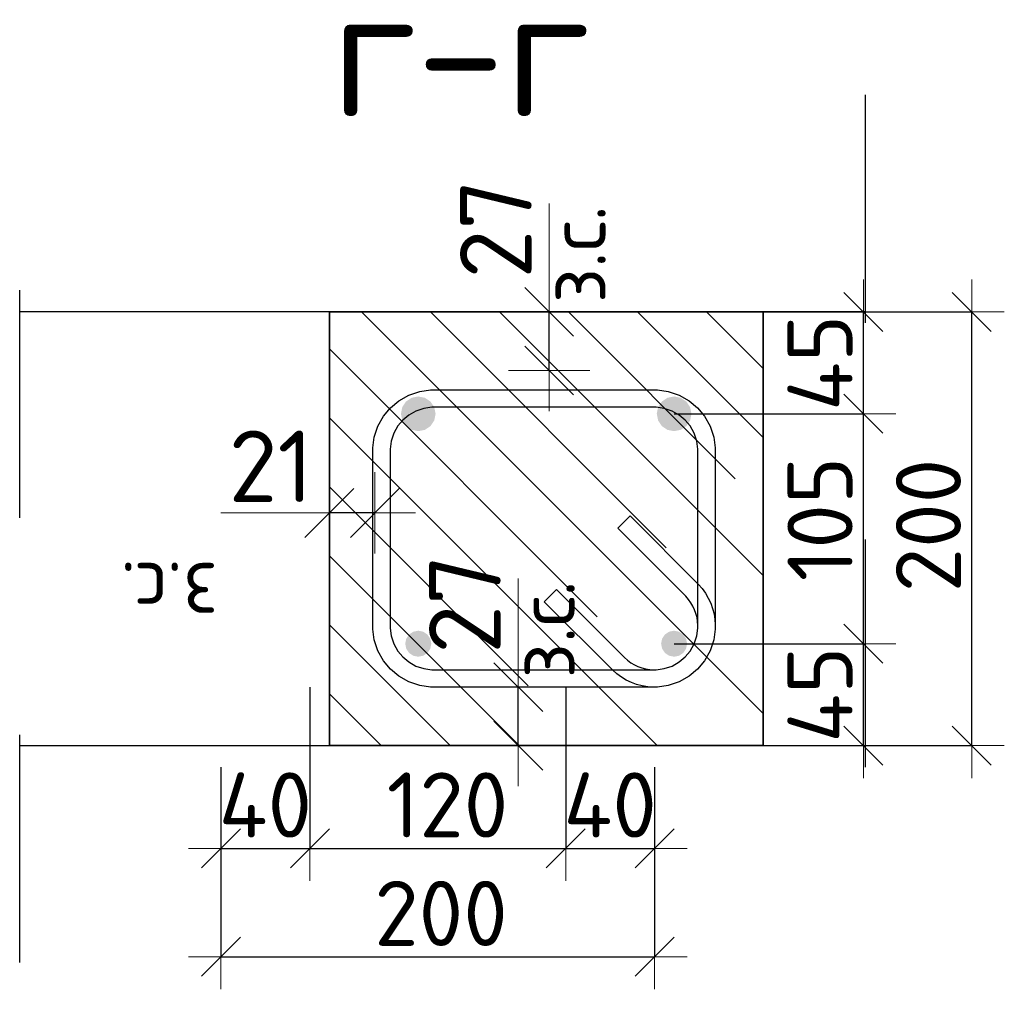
# Model space of a CAD drawing. Header units: metres. Extents: x -38 to 97, y -15 to 21.
# Tile 264 of 276: x 90.404 to 90.858, y -7.506 to -7.059. Entities that reach past the tile are written whole.
import ezdxf

# ---------------------------------------------------------------- set-up
doc = ezdxf.new("R2010")
doc.units = ezdxf.units.M
doc.header["$PDMODE"] = 65
doc.linetypes.add('______4', pattern=[0.135, 0.105, -0.03])
for name, color, linetype, lineweight in [('XR$4$Арм.стержн. Хомут', 240, 'Continuous', 35), ('XR$4$Арм.стержн.горизонт. 1', 180, 'Continuous', 35), ('XR$4$Арм.стержн.горизонт. 2', 202, 'Continuous', 35), ('XR$4$Перекрытие (1)', 7, 'Continuous', 35), ('XR$4$Размерная линия (1)', 7, 'Continuous', 13), ('XR$4$Размерная линия_ общее', 7, 'Continuous', 13)]:
    doc.layers.add(name, color=color, linetype=linetype, lineweight=lineweight)
doc.styles.add('ISOCPEUR', font='txt')
doc.dimstyles.new('DIMSTYLE_11', dxfattribs={"dimtxt": 0.033, "dimasz": 0.0375, "dimexe": 0, "dimexo": 0, "dimgap": 0.0165, "dimtad": 2, "dimdec": 0, "dimlfac": 1000, "dimrnd": 1, "dimzin": 12, "dimdsep": 46, "dimtxsty": 'ISOCPEUR', "dimblk1": 'ALL_ML_STRICH', "dimblk2": 'ALL_ML_STRICH', "dimsah": 1, "dimcen": 0, "dimclrd": 7, "dimclre": 256, "dimclrt": 7, "dimadec": 0, "dimazin": 0, "dimtfac": 1, "dimtdec": 0, "dimtix": 1, "dimtmove": 2, "dimatfit": 3, "dimfxl": 0, "dimtvp": 1.2, "dimtzin": 0, "dimlwd": 0, "dimlwe": -3, "dimarcsym": 0})
doc.dimstyles.new('DIMSTYLE_23', dxfattribs={"dimtxt": 0.03, "dimasz": 0.03, "dimexe": 0, "dimexo": 0, "dimgap": 0.015, "dimtad": 2, "dimdec": 0, "dimlfac": 1000, "dimrnd": 5, "dimzin": 12, "dimdsep": 46, "dimtxsty": 'ISOCPEUR', "dimblk1": 'ALL_ML_STRICH', "dimblk2": 'ALL_ML_STRICH', "dimsah": 1, "dimcen": 0, "dimclrd": 7, "dimclre": 256, "dimclrt": 7, "dimadec": 0, "dimazin": 0, "dimtfac": 1, "dimtdec": 0, "dimtix": 1, "dimtmove": 2, "dimatfit": 3, "dimfxl": 0, "dimtvp": 1.2, "dimtzin": 0, "dimlwd": 0, "dimlwe": -3, "dimarcsym": 0})
doc.dimstyles.new('DIMSTYLE_24', dxfattribs={"dimtxt": 0.03, "dimasz": 0.03, "dimexe": 0, "dimexo": 0, "dimgap": 0.015, "dimtad": 2, "dimdec": 0, "dimlfac": 1000, "dimrnd": 5, "dimzin": 12, "dimdsep": 46, "dimtxsty": 'ISOCPEUR', "dimblk1": 'ALL_ML_STRICH', "dimblk2": 'ALL_ML_STRICH', "dimsah": 1, "dimcen": 0, "dimclrd": 7, "dimclre": 256, "dimclrt": 7, "dimadec": 0, "dimazin": 0, "dimtfac": 1, "dimtdec": 0, "dimtix": 1, "dimtmove": 2, "dimatfit": 3, "dimfxl": 0, "dimtzin": 0, "dimlwd": 0, "dimlwe": -3, "dimarcsym": 0})

# ---------------------------------------------------------------- blocks, each defined once
blk = doc.blocks.new('ALL_ML_STRICH')
at = {"color": 0, "linetype": 'ByBlock', "lineweight": -2}
for p, q in [((0, -0.5), (0, 0.5)), ((-0.3, -0.3), (0.3, 0.3)), ((-1, 0), (0.5, 0))]:
    blk.add_line(p, q, dxfattribs=at)
blk = doc.blocks.new('*D392')
at = {"layer": 'DEFPOINTS', "color": 7, "linetype": 'Continuous', "lineweight": 13, "transparency": 33554687}
for p in [(90.538, -7.34688), (90.497, -7.39388), (90.497, -7.44123)]:
    blk.add_point(p, dxfattribs=at)
at = {"layer": 'XR$4$Размерная линия (1)', "color": 9, "linetype": 'Continuous', "lineweight": -2, "true_color": 0xc7c7c7, "transparency": 33554687}
for p, q in [((90.538, -7.36688), (90.538, -7.44123)), ((90.497, -7.41388), (90.497, -7.44123))]:
    blk.add_line(p, q, dxfattribs=at)
at = {"layer": 'XR$4$Размерная линия (1)', "color": 7, "linetype": 'Continuous', "lineweight": -2, "transparency": 33554687}
blk.add_line((90.497, -7.44123), (90.538, -7.44123), dxfattribs=at)
at = {"layer": 'XR$4$Размерная линия (1)', "color": 7, "linetype": 'Continuous', "lineweight": 13, "transparency": 33554687, "xscale": 0.03, "yscale": 0.03, "zscale": 0.03, "rotation": 180}
blk.add_blockref('ALL_ML_STRICH', (90.497, -7.44123), dxfattribs=at)
at = {"layer": 'XR$4$Размерная линия (1)', "color": 7, "linetype": 'Continuous', "lineweight": 13, "transparency": 33554687, "xscale": 0.03, "yscale": 0.03, "zscale": 0.03}
blk.add_blockref('ALL_ML_STRICH', (90.538, -7.44123), dxfattribs=at)
at = {"layer": 'XR$4$Размерная линия (1)', "color": 7, "linetype": 'Continuous', "lineweight": 13, "transparency": 33554687, "insert": (90.5175, -7.42123), "char_height": 0.03, "width": 0.06, "attachment_point": 5, "style": 'ISOCPEUR'}
blk.add_mtext('\\A1;{40}', dxfattribs=at)
blk = doc.blocks.new('*D393')
at = {"layer": 'DEFPOINTS', "color": 7, "linetype": 'Continuous', "lineweight": 13, "transparency": 33554687}
for p in [(90.538, -7.34688), (90.656, -7.34688), (90.538, -7.44123)]:
    blk.add_point(p, dxfattribs=at)
at = {"layer": 'XR$4$Размерная линия (1)', "color": 9, "linetype": 'Continuous', "lineweight": -2, "true_color": 0xc7c7c7, "transparency": 33554687}
for p, q in [((90.538, -7.36688), (90.538, -7.44123)), ((90.656, -7.36688), (90.656, -7.44123))]:
    blk.add_line(p, q, dxfattribs=at)
at = {"layer": 'XR$4$Размерная линия (1)', "color": 7, "linetype": 'Continuous', "lineweight": -2, "transparency": 33554687}
blk.add_line((90.538, -7.44123), (90.656, -7.44123), dxfattribs=at)
at = {"layer": 'XR$4$Размерная линия (1)', "color": 7, "linetype": 'Continuous', "lineweight": 13, "transparency": 33554687, "xscale": 0.03, "yscale": 0.03, "zscale": 0.03, "rotation": 180}
blk.add_blockref('ALL_ML_STRICH', (90.538, -7.44123), dxfattribs=at)
at = {"layer": 'XR$4$Размерная линия (1)', "color": 7, "linetype": 'Continuous', "lineweight": 13, "transparency": 33554687, "xscale": 0.03, "yscale": 0.03, "zscale": 0.03}
blk.add_blockref('ALL_ML_STRICH', (90.656, -7.44123), dxfattribs=at)
at = {"layer": 'XR$4$Размерная линия (1)', "color": 7, "linetype": 'Continuous', "lineweight": 13, "transparency": 33554687, "insert": (90.6015, -7.42123), "char_height": 0.03, "width": 0.09, "attachment_point": 5, "style": 'ISOCPEUR'}
blk.add_mtext('\\A1;{120}', dxfattribs=at)
blk = doc.blocks.new('*D394')
at = {"layer": 'DEFPOINTS', "color": 7, "linetype": 'Continuous', "lineweight": 13, "transparency": 33554687}
for p in [(90.656, -7.34688), (90.697, -7.39388), (90.656, -7.44123)]:
    blk.add_point(p, dxfattribs=at)
at = {"layer": 'XR$4$Размерная линия (1)', "color": 9, "linetype": 'Continuous', "lineweight": -2, "true_color": 0xc7c7c7, "transparency": 33554687}
for p, q in [((90.656, -7.36688), (90.656, -7.44123)), ((90.697, -7.41388), (90.697, -7.44123))]:
    blk.add_line(p, q, dxfattribs=at)
at = {"layer": 'XR$4$Размерная линия (1)', "color": 7, "linetype": 'Continuous', "lineweight": -2, "transparency": 33554687}
blk.add_line((90.656, -7.44123), (90.697, -7.44123), dxfattribs=at)
at = {"layer": 'XR$4$Размерная линия (1)', "color": 7, "linetype": 'Continuous', "lineweight": 13, "transparency": 33554687, "xscale": 0.03, "yscale": 0.03, "zscale": 0.03, "rotation": 180}
blk.add_blockref('ALL_ML_STRICH', (90.656, -7.44123), dxfattribs=at)
at = {"layer": 'XR$4$Размерная линия (1)', "color": 7, "linetype": 'Continuous', "lineweight": 13, "transparency": 33554687, "xscale": 0.03, "yscale": 0.03, "zscale": 0.03}
blk.add_blockref('ALL_ML_STRICH', (90.697, -7.44123), dxfattribs=at)
at = {"layer": 'XR$4$Размерная линия (1)', "color": 7, "linetype": 'Continuous', "lineweight": 13, "transparency": 33554687, "insert": (90.6765, -7.42123), "char_height": 0.03, "width": 0.06, "attachment_point": 5, "style": 'ISOCPEUR'}
blk.add_mtext('\\A1;{40}', dxfattribs=at)
blk = doc.blocks.new('*D395')
at = {"layer": 'DEFPOINTS', "color": 7, "linetype": 'Continuous', "lineweight": 13, "transparency": 33554687}
for p in [(90.497, -7.39388), (90.697, -7.39388), (90.497, -7.49123)]:
    blk.add_point(p, dxfattribs=at)
at = {"layer": 'XR$4$Размерная линия (1)', "color": 9, "linetype": 'Continuous', "lineweight": -2, "true_color": 0xc7c7c7, "transparency": 33554687}
for p, q in [((90.497, -7.40388), (90.497, -7.49123)), ((90.697, -7.40388), (90.697, -7.49123))]:
    blk.add_line(p, q, dxfattribs=at)
at = {"layer": 'XR$4$Размерная линия (1)', "color": 7, "linetype": 'Continuous', "lineweight": -2, "transparency": 33554687}
blk.add_line((90.497, -7.49123), (90.697, -7.49123), dxfattribs=at)
at = {"layer": 'XR$4$Размерная линия (1)', "color": 7, "linetype": 'Continuous', "lineweight": 13, "transparency": 33554687, "xscale": 0.03, "yscale": 0.03, "zscale": 0.03, "rotation": 180}
blk.add_blockref('ALL_ML_STRICH', (90.497, -7.49123), dxfattribs=at)
at = {"layer": 'XR$4$Размерная линия (1)', "color": 7, "linetype": 'Continuous', "lineweight": 13, "transparency": 33554687, "xscale": 0.03, "yscale": 0.03, "zscale": 0.03}
blk.add_blockref('ALL_ML_STRICH', (90.697, -7.49123), dxfattribs=at)
at = {"layer": 'XR$4$Размерная линия (1)', "color": 7, "linetype": 'Continuous', "lineweight": 13, "transparency": 33554687, "insert": (90.5985, -7.47123), "char_height": 0.03, "width": 0.09, "attachment_point": 5, "style": 'ISOCPEUR'}
blk.add_mtext('\\A1;{200}', dxfattribs=at)
blk = doc.blocks.new('*D396')
at = {"layer": 'DEFPOINTS', "color": 7, "linetype": 'Continuous', "lineweight": 13, "transparency": 33554687}
for p in [(90.568, -7.2866), (90.568, -7.30408), (90.547, -7.32659)]:
    blk.add_point(p, dxfattribs=at)
at = {"layer": 'XR$4$Размерная линия_ общее', "color": 253, "linetype": 'Continuous', "lineweight": -2, "true_color": 0xa0a0a0, "transparency": 33554687}
for p, q in [((90.547, -7.30659), (90.547, -7.2866)), ((90.568, -7.2866), (90.568, -7.2866))]:
    blk.add_line(p, q, dxfattribs=at)
at = {"layer": 'XR$4$Размерная линия_ общее', "color": 7, "linetype": 'Continuous', "lineweight": -2, "transparency": 33554687}
blk.add_line((90.568, -7.2866), (90.547, -7.2866), dxfattribs=at)
at = {"layer": 'XR$4$Размерная линия_ общее', "color": 7, "linetype": 'Continuous', "lineweight": 13, "transparency": 33554687, "xscale": 0.0375, "yscale": 0.0375, "zscale": 0.0375}
for p, rotation in [((90.547, -7.2866), 180), ((90.568, -7.2866), 360)]:
    blk.add_blockref('ALL_ML_STRICH', p, dxfattribs=dict(at, rotation=rotation))
at = {"layer": 'XR$4$Размерная линия_ общее', "color": 7, "linetype": 'Continuous', "lineweight": 13, "transparency": 33554687, "insert": (90.52005, -7.2651), "char_height": 0.033, "width": 0.066, "attachment_point": 5, "style": 'ISOCPEUR'}
blk.add_mtext('\\A1;{21}', dxfattribs=at)
at = {"layer": 'XR$4$Размерная линия_ общее', "color": 7, "linetype": 'Continuous', "lineweight": 13, "transparency": 33554687, "insert": (90.4957, -7.33649), "char_height": 0.027, "width": 0.00135, "attachment_point": 1, "rotation": 180, "line_spacing_factor": 0.60241, "style": 'ISOCPEUR'}
blk.add_mtext('з.с.', dxfattribs=at)
blk = doc.blocks.new('*D397')
at = {"layer": 'DEFPOINTS', "color": 7, "linetype": 'Continuous', "lineweight": 13, "transparency": 33554687}
for p in [(90.686, -7.34688), (90.727, -7.39388), (90.79329, -7.39388)]:
    blk.add_point(p, dxfattribs=at)
at = {"layer": 'XR$4$Размерная линия (1)', "color": 9, "linetype": 'Continuous', "lineweight": -2, "true_color": 0xc7c7c7, "transparency": 33554687}
for p, q in [((90.706, -7.34688), (90.79329, -7.34688)), ((90.747, -7.39388), (90.79329, -7.39388))]:
    blk.add_line(p, q, dxfattribs=at)
at = {"layer": 'XR$4$Размерная линия (1)', "color": 7, "linetype": 'Continuous', "lineweight": -2, "transparency": 33554687}
blk.add_line((90.79329, -7.39388), (90.79329, -7.34688), dxfattribs=at)
at = {"layer": 'XR$4$Размерная линия (1)', "color": 7, "linetype": 'Continuous', "lineweight": 13, "transparency": 33554687, "xscale": 0.03, "yscale": 0.03, "zscale": 0.03}
for p, rotation in [((90.79329, -7.34688), 90), ((90.79329, -7.39388), 270)]:
    blk.add_blockref('ALL_ML_STRICH', p, dxfattribs=dict(at, rotation=rotation))
at = {"layer": 'XR$4$Размерная линия (1)', "color": 7, "linetype": 'Continuous', "lineweight": 13, "transparency": 33554687, "insert": (90.77329, -7.37038), "char_height": 0.03, "width": 0.06, "attachment_point": 5, "rotation": 90, "style": 'ISOCPEUR'}
blk.add_mtext('\\A1;{45}', dxfattribs=at)
blk = doc.blocks.new('*D398')
at = {"layer": 'DEFPOINTS', "color": 7, "linetype": 'Continuous', "lineweight": 13, "transparency": 33554687}
for p in [(90.686, -7.24088), (90.686, -7.34688), (90.79329, -7.34688)]:
    blk.add_point(p, dxfattribs=at)
at = {"layer": 'XR$4$Размерная линия (1)', "color": 9, "linetype": 'Continuous', "lineweight": -2, "true_color": 0xc7c7c7, "transparency": 33554687}
for p, q in [((90.706, -7.24088), (90.79329, -7.24088)), ((90.706, -7.34688), (90.79329, -7.34688))]:
    blk.add_line(p, q, dxfattribs=at)
at = {"layer": 'XR$4$Размерная линия (1)', "color": 7, "linetype": 'Continuous', "lineweight": -2, "transparency": 33554687}
blk.add_line((90.79329, -7.34688), (90.79329, -7.24088), dxfattribs=at)
at = {"layer": 'XR$4$Размерная линия (1)', "color": 7, "linetype": 'Continuous', "lineweight": 13, "transparency": 33554687, "xscale": 0.03, "yscale": 0.03, "zscale": 0.03}
for p, rotation in [((90.79329, -7.24088), 90), ((90.79329, -7.34688), 270)]:
    blk.add_blockref('ALL_ML_STRICH', p, dxfattribs=dict(at, rotation=rotation))
at = {"layer": 'XR$4$Размерная линия (1)', "color": 7, "linetype": 'Continuous', "lineweight": 13, "transparency": 33554687, "insert": (90.77329, -7.28938), "char_height": 0.03, "width": 0.09, "attachment_point": 5, "rotation": 90, "style": 'ISOCPEUR'}
blk.add_mtext('\\A1;{105}', dxfattribs=at)
blk = doc.blocks.new('*D399')
at = {"layer": 'DEFPOINTS', "color": 7, "linetype": 'Continuous', "lineweight": 13, "transparency": 33554687}
for p in [(90.727, -7.19388), (90.686, -7.24088), (90.79329, -7.24088)]:
    blk.add_point(p, dxfattribs=at)
at = {"layer": 'XR$4$Размерная линия (1)', "color": 9, "linetype": 'Continuous', "lineweight": -2, "true_color": 0xc7c7c7, "transparency": 33554687}
for p, q in [((90.747, -7.19388), (90.79329, -7.19388)), ((90.706, -7.24088), (90.79329, -7.24088))]:
    blk.add_line(p, q, dxfattribs=at)
at = {"layer": 'XR$4$Размерная линия (1)', "color": 7, "linetype": 'Continuous', "lineweight": -2, "transparency": 33554687}
blk.add_line((90.79329, -7.24088), (90.79329, -7.19388), dxfattribs=at)
at = {"layer": 'XR$4$Размерная линия (1)', "color": 7, "linetype": 'Continuous', "lineweight": 13, "transparency": 33554687, "xscale": 0.03, "yscale": 0.03, "zscale": 0.03}
for p, rotation in [((90.79329, -7.19388), 90), ((90.79329, -7.24088), 270)]:
    blk.add_blockref('ALL_ML_STRICH', p, dxfattribs=dict(at, rotation=rotation))
at = {"layer": 'XR$4$Размерная линия (1)', "color": 7, "linetype": 'Continuous', "lineweight": 13, "transparency": 33554687, "insert": (90.77329, -7.21738), "char_height": 0.03, "width": 0.06, "attachment_point": 5, "rotation": 90, "style": 'ISOCPEUR'}
blk.add_mtext('\\A1;{45}', dxfattribs=at)
blk = doc.blocks.new('*D400')
at = {"layer": 'DEFPOINTS', "color": 7, "linetype": 'Continuous', "lineweight": 13, "transparency": 33554687}
for p in [(90.727, -7.19388), (90.72914, -7.39388), (90.84329, -7.39388)]:
    blk.add_point(p, dxfattribs=at)
at = {"layer": 'XR$4$Размерная линия (1)', "color": 9, "linetype": 'Continuous', "lineweight": -2, "true_color": 0xc7c7c7, "transparency": 33554687}
for p, q in [((90.737, -7.19388), (90.84329, -7.19388)), ((90.73914, -7.39388), (90.84329, -7.39388))]:
    blk.add_line(p, q, dxfattribs=at)
at = {"layer": 'XR$4$Размерная линия (1)', "color": 7, "linetype": 'Continuous', "lineweight": -2, "transparency": 33554687}
blk.add_line((90.84329, -7.39388), (90.84329, -7.19388), dxfattribs=at)
at = {"layer": 'XR$4$Размерная линия (1)', "color": 7, "linetype": 'Continuous', "lineweight": 13, "transparency": 33554687, "xscale": 0.03, "yscale": 0.03, "zscale": 0.03}
for p, rotation in [((90.84329, -7.19388), 90), ((90.84329, -7.39388), 270)]:
    blk.add_blockref('ALL_ML_STRICH', p, dxfattribs=dict(at, rotation=rotation))
at = {"layer": 'XR$4$Размерная линия (1)', "color": 7, "linetype": 'Continuous', "lineweight": 13, "transparency": 33554687, "insert": (90.82329, -7.29238), "char_height": 0.03, "width": 0.09, "attachment_point": 5, "rotation": 90, "style": 'ISOCPEUR'}
blk.add_mtext('\\A1;{200}', dxfattribs=at)
blk = doc.blocks.new('*D401')
at = {"layer": 'DEFPOINTS', "color": 7, "linetype": 'Continuous', "lineweight": 13, "transparency": 33554687}
for p in [(90.68839, -7.19388), (90.64841, -7.22088), (90.66121, -7.22088)]:
    blk.add_point(p, dxfattribs=at)
at = {"layer": 'XR$4$Размерная линия_ общее', "color": 253, "linetype": 'Continuous', "lineweight": -2, "true_color": 0xa0a0a0, "transparency": 33554687}
for p, q in [((90.66839, -7.19388), (90.64841, -7.19388)), ((90.64841, -7.22088), (90.64841, -7.22088))]:
    blk.add_line(p, q, dxfattribs=at)
at = {"layer": 'XR$4$Размерная линия_ общее', "color": 7, "linetype": 'Continuous', "lineweight": -2, "transparency": 33554687}
blk.add_line((90.64841, -7.22088), (90.64841, -7.19388), dxfattribs=at)
at = {"layer": 'XR$4$Размерная линия_ общее', "color": 7, "linetype": 'Continuous', "lineweight": 13, "transparency": 33554687, "xscale": 0.0375, "yscale": 0.0375, "zscale": 0.0375}
for p, rotation in [((90.64841, -7.19388), 90), ((90.64841, -7.22088), 270)]:
    blk.add_blockref('ALL_ML_STRICH', p, dxfattribs=dict(at, rotation=rotation))
at = {"layer": 'XR$4$Размерная линия_ общее', "color": 7, "linetype": 'Continuous', "lineweight": 13, "transparency": 33554687, "insert": (90.62376, -7.15571), "char_height": 0.033, "width": 0.066, "attachment_point": 5, "rotation": 90, "style": 'ISOCPEUR'}
blk.add_mtext('\\A1;{27}', dxfattribs=at)
at = {"layer": 'XR$4$Размерная линия_ общее', "color": 7, "linetype": 'Continuous', "lineweight": 13, "transparency": 33554687, "insert": (90.64743, -7.18987), "char_height": 0.027, "width": 0.00135, "attachment_point": 1, "rotation": 90, "line_spacing_factor": 0.60241, "style": 'ISOCPEUR'}
blk.add_mtext('з.с.', dxfattribs=at)
blk = doc.blocks.new('*D402')
at = {"layer": 'DEFPOINTS', "color": 7, "linetype": 'Continuous', "lineweight": 13, "transparency": 33554687}
for p in [(90.67412, -7.36688), (90.63413, -7.39388), (90.64694, -7.39388)]:
    blk.add_point(p, dxfattribs=at)
at = {"layer": 'XR$4$Размерная линия_ общее', "color": 253, "linetype": 'Continuous', "lineweight": -2, "true_color": 0xa0a0a0, "transparency": 33554687}
for p, q in [((90.65412, -7.36688), (90.63413, -7.36688)), ((90.63413, -7.39388), (90.63413, -7.39388))]:
    blk.add_line(p, q, dxfattribs=at)
at = {"layer": 'XR$4$Размерная линия_ общее', "color": 7, "linetype": 'Continuous', "lineweight": -2, "transparency": 33554687}
blk.add_line((90.63413, -7.39388), (90.63413, -7.36688), dxfattribs=at)
at = {"layer": 'XR$4$Размерная линия_ общее', "color": 7, "linetype": 'Continuous', "lineweight": 13, "transparency": 33554687, "xscale": 0.0375, "yscale": 0.0375, "zscale": 0.0375}
for p, rotation in [((90.63413, -7.36688), 90), ((90.63413, -7.39388), 270)]:
    blk.add_blockref('ALL_ML_STRICH', p, dxfattribs=dict(at, rotation=rotation))
at = {"layer": 'XR$4$Размерная линия_ общее', "color": 7, "linetype": 'Continuous', "lineweight": 13, "transparency": 33554687, "insert": (90.60948, -7.32871), "char_height": 0.033, "width": 0.066, "attachment_point": 5, "rotation": 90, "style": 'ISOCPEUR'}
blk.add_mtext('\\A1;{27}', dxfattribs=at)
at = {"layer": 'XR$4$Размерная линия_ общее', "color": 7, "linetype": 'Continuous', "lineweight": 13, "transparency": 33554687, "insert": (90.63315, -7.36287), "char_height": 0.027, "width": 0.00135, "attachment_point": 1, "rotation": 90, "line_spacing_factor": 0.60241, "style": 'ISOCPEUR'}
blk.add_mtext('з.с.', dxfattribs=at)

msp = doc.modelspace()

# ---------------------------------------------------------------- hatches: boundary and pattern name
at = {"linetype": 'Continuous', "lineweight": 13, "transparency": 33554687}
h = msp.add_hatch(dxfattribs=at)
h.set_pattern_fill('__________540', scale=0.015, style=0, pattern_type=2)
h.set_pattern_definition([(135, (0, 0), (-0.031819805, -0.031819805), [0.4, -0.05, 0, -0.05]), (135, (-0.01591, -0.01591), (-0.031819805, -0.031819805), [0.8, -0.1, 0.1, -0.1])])
h.paths.add_polyline_path([(90.747, -7.19388), (90.547, -7.19388), (90.547, -7.39388), (90.747, -7.39388)], flags=0)
at = {"layer": 'XR$4$Арм.стержн.горизонт. 1', "linetype": 'Continuous', "lineweight": 50, "transparency": 33554687}
for points in [[(90.596, -7.24088), (90.59539, -7.23782), (90.59365, -7.23523), (90.59106, -7.23349), (90.588, -7.23288), (90.58493, -7.23349), (90.58234, -7.23523), (90.58061, -7.23782), (90.58, -7.24088), (90.58061, -7.24394), (90.58234, -7.24654), (90.58493, -7.24827), (90.588, -7.24888), (90.59106, -7.24827), (90.59365, -7.24654), (90.59539, -7.24394)], [(90.714, -7.24088), (90.71339, -7.23782), (90.71165, -7.23523), (90.70906, -7.23349), (90.706, -7.23288), (90.70293, -7.23349), (90.70034, -7.23523), (90.69861, -7.23782), (90.698, -7.24088), (90.69861, -7.24394), (90.70034, -7.24654), (90.70293, -7.24827), (90.706, -7.24888), (90.70906, -7.24827), (90.71165, -7.24654), (90.71339, -7.24394)]]:
    msp.add_hatch(color=7, dxfattribs=at).paths.add_polyline_path(points)
at = {"layer": 'XR$4$Арм.стержн.горизонт. 2', "linetype": 'Continuous', "lineweight": 50, "transparency": 33554687}
for points in [[(90.594, -7.34688), (90.59354, -7.34459), (90.59224, -7.34264), (90.59029, -7.34134), (90.588, -7.34088), (90.5857, -7.34134), (90.58375, -7.34264), (90.58245, -7.34459), (90.582, -7.34688), (90.58245, -7.34918), (90.58375, -7.35113), (90.5857, -7.35243), (90.588, -7.35288), (90.59029, -7.35243), (90.59224, -7.35113), (90.59354, -7.34918)], [(90.712, -7.34688), (90.71154, -7.34459), (90.71024, -7.34264), (90.70829, -7.34134), (90.706, -7.34088), (90.7037, -7.34134), (90.70175, -7.34264), (90.70045, -7.34459), (90.7, -7.34688), (90.70045, -7.34918), (90.70175, -7.35113), (90.7037, -7.35243), (90.706, -7.35288), (90.70829, -7.35243), (90.71024, -7.35113), (90.71154, -7.34918)]]:
    msp.add_hatch(color=34, dxfattribs=at).paths.add_polyline_path(points)

# ---------------------------------------------------------------- linework, layer by layer
at = {"color": 7, "linetype": '______4', "lineweight": 25, "transparency": 33554687}
for p, q in [((90.40417, -7.49388), (90.40417, -7.09388)), ((90.79417, -7.09388), (90.79417, -7.49388))]:
    msp.add_line(p, q, dxfattribs=at)
at = {"color": 7, "linetype": 'Continuous', "lineweight": 13, "transparency": 33554687}
for p, q in [((90.64841, -7.19388), (90.64841, -7.14388)), ((90.547, -7.2866), (90.497, -7.2866)), ((90.63413, -7.36688), (90.63413, -7.31688))]:
    msp.add_line(p, q, dxfattribs=at)
at = {"color": 7, "linetype": 'Continuous', "lineweight": 35, "transparency": 33554687}
for p, q in [((90.547, -7.19388), (90.547, -7.39388)), ((90.747, -7.19388), (90.547, -7.19388)), ((90.747, -7.39388), (90.747, -7.19388)), ((90.547, -7.39388), (90.747, -7.39388))]:
    msp.add_line(p, q, dxfattribs=at)
at = {"layer": 'XR$4$Арм.стержн. Хомут', "color": 40, "linetype": 'Continuous', "lineweight": 25, "transparency": 33554687}
msp.add_lwpolyline([(90.65174, -7.32191), (90.68312, -7.3533), (90.68455, -7.35453), (90.68607, -7.35563), (90.68768, -7.35658), (90.68934, -7.35736), (90.69107, -7.35798), (90.69288, -7.35845), (90.69473, -7.35875), (90.69661, -7.35888), (90.69777, -7.35888), (90.70138, -7.35838), (90.70504, -7.35717), (90.7084, -7.35529), (90.71113, -7.35301), (90.71341, -7.35028), (90.71529, -7.34693), (90.71649, -7.34327), (90.717, -7.33965), (90.717, -7.25711), (90.71649, -7.2535), (90.71529, -7.24984), (90.71341, -7.24648), (90.71113, -7.24375), (90.7084, -7.24147), (90.70504, -7.23959), (90.70138, -7.23839), (90.69777, -7.23788), (90.59423, -7.23788), (90.59061, -7.23839), (90.58695, -7.23959), (90.58359, -7.24147), (90.58087, -7.24375), (90.57859, -7.24648), (90.57671, -7.24984), (90.5755, -7.2535), (90.575, -7.25711), (90.575, -7.33965), (90.5755, -7.34327), (90.57671, -7.34693), (90.57859, -7.35028), (90.58087, -7.35301), (90.58359, -7.35529), (90.58695, -7.35717), (90.59061, -7.35838), (90.59423, -7.35888), (90.69777, -7.35888), (90.70138, -7.35838), (90.70504, -7.35717), (90.7084, -7.35529), (90.71113, -7.35301), (90.71341, -7.35028), (90.71529, -7.34693), (90.71649, -7.34327), (90.717, -7.33965), (90.717, -7.3385), (90.71686, -7.33662), (90.71656, -7.33477), (90.71609, -7.33296), (90.71547, -7.33123), (90.71469, -7.32957), (90.71374, -7.32796), (90.71264, -7.32643), (90.71141, -7.32501), (90.68003, -7.29363), (90.68568, -7.28797), (90.71727, -7.31955), (90.71892, -7.32146), (90.72045, -7.32358), (90.72178, -7.32584), (90.72287, -7.32817), (90.72374, -7.33059), (90.7244, -7.33312), (90.72482, -7.3357), (90.725, -7.33822), (90.725, -7.34021), (90.72432, -7.34509), (90.72264, -7.35017), (90.72002, -7.35484), (90.71681, -7.35869), (90.71296, -7.36191), (90.70828, -7.36453), (90.7032, -7.3662), (90.69832, -7.36688), (90.59367, -7.36688), (90.58879, -7.3662), (90.58371, -7.36453), (90.57904, -7.36191), (90.57519, -7.35869), (90.57197, -7.35484), (90.56935, -7.35017), (90.56768, -7.34509), (90.567, -7.34021), (90.567, -7.25656), (90.56768, -7.25168), (90.56935, -7.2466), (90.57197, -7.24192), (90.57519, -7.23807), (90.57904, -7.23486), (90.58371, -7.23224), (90.58879, -7.23056), (90.59367, -7.22988), (90.69832, -7.22988), (90.7032, -7.23056), (90.70828, -7.23224), (90.71296, -7.23486), (90.71681, -7.23807), (90.72002, -7.24192), (90.72264, -7.2466), (90.72432, -7.25168), (90.725, -7.25656), (90.725, -7.34021), (90.72432, -7.34509), (90.72264, -7.35017), (90.72002, -7.35484), (90.71681, -7.35869), (90.71296, -7.36191), (90.70828, -7.36453), (90.7032, -7.3662), (90.69832, -7.36688), (90.69633, -7.36688), (90.69381, -7.36671), (90.69123, -7.36629), (90.6887, -7.36563), (90.68628, -7.36476), (90.68395, -7.36366), (90.68169, -7.36234), (90.67957, -7.36081), (90.67767, -7.35915), (90.64608, -7.32757), (90.65174, -7.32191)], dxfattribs=at)
msp.add_lwpolyline([(90.65174, -7.32191), (90.68312, -7.3533), (90.68455, -7.35453), (90.68607, -7.35563), (90.68768, -7.35658), (90.68934, -7.35736), (90.69107, -7.35798), (90.69288, -7.35845), (90.69473, -7.35875), (90.69661, -7.35888), (90.69777, -7.35888), (90.70138, -7.35838), (90.70504, -7.35717), (90.7084, -7.35529), (90.71113, -7.35301), (90.71341, -7.35028), (90.71529, -7.34693), (90.71649, -7.34327), (90.717, -7.33965), (90.717, -7.25711), (90.71649, -7.2535), (90.71529, -7.24984), (90.71341, -7.24648), (90.71113, -7.24375), (90.7084, -7.24147), (90.70504, -7.23959), (90.70138, -7.23839), (90.69777, -7.23788), (90.59423, -7.23788), (90.59061, -7.23839), (90.58695, -7.23959), (90.58359, -7.24147), (90.58087, -7.24375), (90.57859, -7.24648), (90.57671, -7.24984), (90.5755, -7.2535), (90.575, -7.25711), (90.575, -7.33965), (90.5755, -7.34327), (90.57671, -7.34693), (90.57859, -7.35028), (90.58087, -7.35301), (90.58359, -7.35529), (90.58695, -7.35717), (90.59061, -7.35838), (90.59423, -7.35888), (90.69777, -7.35888), (90.70138, -7.35838), (90.70504, -7.35717), (90.7084, -7.35529), (90.71113, -7.35301), (90.71341, -7.35028), (90.71529, -7.34693), (90.71649, -7.34327), (90.717, -7.33965), (90.717, -7.3385), (90.71686, -7.33662), (90.71656, -7.33477), (90.71609, -7.33296), (90.71547, -7.33123), (90.71469, -7.32957), (90.71374, -7.32796), (90.71264, -7.32643), (90.71141, -7.32501), (90.68003, -7.29363), (90.68568, -7.28797), (90.71727, -7.31955), (90.71892, -7.32146), (90.72045, -7.32358), (90.72178, -7.32584), (90.72287, -7.32817), (90.72374, -7.33059), (90.7244, -7.33312), (90.72482, -7.3357), (90.725, -7.33822), (90.725, -7.34021), (90.72432, -7.34509), (90.72264, -7.35017), (90.72002, -7.35484), (90.71681, -7.35869), (90.71296, -7.36191), (90.70828, -7.36453), (90.7032, -7.3662), (90.69832, -7.36688), (90.59367, -7.36688), (90.58879, -7.3662), (90.58371, -7.36453), (90.57904, -7.36191), (90.57519, -7.35869), (90.57197, -7.35484), (90.56935, -7.35017), (90.56768, -7.34509), (90.567, -7.34021), (90.567, -7.25656), (90.56768, -7.25168), (90.56935, -7.2466), (90.57197, -7.24192), (90.57519, -7.23807), (90.57904, -7.23486), (90.58371, -7.23224), (90.58879, -7.23056), (90.59367, -7.22988), (90.69832, -7.22988), (90.7032, -7.23056), (90.70828, -7.23224), (90.71296, -7.23486), (90.71681, -7.23807), (90.72002, -7.24192), (90.72264, -7.2466), (90.72432, -7.25168), (90.725, -7.25656), (90.725, -7.34021), (90.72432, -7.34509), (90.72264, -7.35017), (90.72002, -7.35484), (90.71681, -7.35869), (90.71296, -7.36191), (90.70828, -7.36453), (90.7032, -7.3662), (90.69832, -7.36688), (90.69633, -7.36688), (90.69381, -7.36671), (90.69123, -7.36629), (90.6887, -7.36563), (90.68628, -7.36476), (90.68395, -7.36366), (90.68169, -7.36234), (90.67957, -7.36081), (90.67767, -7.35915), (90.64608, -7.32757), (90.65174, -7.32191)], dxfattribs=at)
msp.add_lwpolyline([(90.65174, -7.32191), (90.68312, -7.3533), (90.68455, -7.35453), (90.68607, -7.35563), (90.68768, -7.35658), (90.68934, -7.35736), (90.69107, -7.35798), (90.69288, -7.35845), (90.69473, -7.35875), (90.69661, -7.35888), (90.69777, -7.35888), (90.70138, -7.35838), (90.70504, -7.35717), (90.7084, -7.35529), (90.71113, -7.35301), (90.71341, -7.35028), (90.71529, -7.34693), (90.71649, -7.34327), (90.717, -7.33965), (90.717, -7.25711), (90.71649, -7.2535), (90.71529, -7.24984), (90.71341, -7.24648), (90.71113, -7.24375), (90.7084, -7.24147), (90.70504, -7.23959), (90.70138, -7.23839), (90.69777, -7.23788), (90.59423, -7.23788), (90.59061, -7.23839), (90.58695, -7.23959), (90.58359, -7.24147), (90.58087, -7.24375), (90.57859, -7.24648), (90.57671, -7.24984), (90.5755, -7.2535), (90.575, -7.25711), (90.575, -7.33965), (90.5755, -7.34327), (90.57671, -7.34693), (90.57859, -7.35028), (90.58087, -7.35301), (90.58359, -7.35529), (90.58695, -7.35717), (90.59061, -7.35838), (90.59423, -7.35888), (90.69777, -7.35888), (90.70138, -7.35838), (90.70504, -7.35717), (90.7084, -7.35529), (90.71113, -7.35301), (90.71341, -7.35028), (90.71529, -7.34693), (90.71649, -7.34327), (90.717, -7.33965), (90.717, -7.3385), (90.71686, -7.33662), (90.71656, -7.33477), (90.71609, -7.33296), (90.71547, -7.33123), (90.71469, -7.32957), (90.71374, -7.32796), (90.71264, -7.32643), (90.71141, -7.32501), (90.68003, -7.29363), (90.68568, -7.28797), (90.71727, -7.31955), (90.71892, -7.32146), (90.72045, -7.32358), (90.72178, -7.32584), (90.72287, -7.32817), (90.72374, -7.33059), (90.7244, -7.33312), (90.72482, -7.3357), (90.725, -7.33822), (90.725, -7.34021), (90.72432, -7.34509), (90.72264, -7.35017), (90.72002, -7.35484), (90.71681, -7.35869), (90.71296, -7.36191), (90.70828, -7.36453), (90.7032, -7.3662), (90.69832, -7.36688), (90.59367, -7.36688), (90.58879, -7.3662), (90.58371, -7.36453), (90.57904, -7.36191), (90.57519, -7.35869), (90.57197, -7.35484), (90.56935, -7.35017), (90.56768, -7.34509), (90.567, -7.34021), (90.567, -7.25656), (90.56768, -7.25168), (90.56935, -7.2466), (90.57197, -7.24192), (90.57519, -7.23807), (90.57904, -7.23486), (90.58371, -7.23224), (90.58879, -7.23056), (90.59367, -7.22988), (90.69832, -7.22988), (90.7032, -7.23056), (90.70828, -7.23224), (90.71296, -7.23486), (90.71681, -7.23807), (90.72002, -7.24192), (90.72264, -7.2466), (90.72432, -7.25168), (90.725, -7.25656), (90.725, -7.34021), (90.72432, -7.34509), (90.72264, -7.35017), (90.72002, -7.35484), (90.71681, -7.35869), (90.71296, -7.36191), (90.70828, -7.36453), (90.7032, -7.3662), (90.69832, -7.36688), (90.69633, -7.36688), (90.69381, -7.36671), (90.69123, -7.36629), (90.6887, -7.36563), (90.68628, -7.36476), (90.68395, -7.36366), (90.68169, -7.36234), (90.67957, -7.36081), (90.67767, -7.35915), (90.64608, -7.32757), (90.65174, -7.32191)], dxfattribs=at)
at = {"layer": 'XR$4$Перекрытие (1)', "color": 7, "linetype": 'Continuous', "lineweight": 25, "transparency": 33554687}
for p, q in [((90.547, -7.19388), (90.40417, -7.19388)), ((90.79417, -7.19388), (90.747, -7.19388)), ((90.40417, -7.39388), (90.547, -7.39388)), ((90.747, -7.39388), (90.79417, -7.39388))]:
    msp.add_line(p, q, dxfattribs=at)

# ---------------------------------------------------------------- texts
at = {"color": 7, "linetype": 'Continuous', "lineweight": 13, "transparency": 33554687, "insert": (90.60758, -7.07361), "char_height": 0.06, "width": 0.1533913, "attachment_point": 5, "style": 'ISOCPEUR'}
msp.add_mtext('\\A1;{\\fISOCPEUR|i0|b0;\\H0.060000;\\W1.000000;\\C7;г-г}\\P', dxfattribs=at)

# ---------------------------------------------------------------- dimensions: what is measured, and where the dimension line sits
at = {"layer": 'XR$4$Размерная линия (1)', "color": 7, "linetype": 'Continuous', "lineweight": 13, "transparency": 33554687}
for base, p1, p2, dimstyle, picture, middle in [((90.79329, -7.19388), (90.706, -7.24088), (90.747, -7.19388), 'DIMSTYLE_23', '*D399', (90.77329, -7.21738)), ((90.84329, -7.19388), (90.73914, -7.39388), (90.737, -7.19388), 'DIMSTYLE_24', '*D400', (90.82329, -7.29238)), ((90.79329, -7.24088), (90.706, -7.34688), (90.706, -7.24088), 'DIMSTYLE_24', '*D398', (90.77329, -7.28938)), ((90.79329, -7.34688), (90.747, -7.39388), (90.706, -7.34688), 'DIMSTYLE_23', '*D397', (90.77329, -7.37038))]:
    dim = msp.add_linear_dim(base=base, p1=p1, p2=p2, angle=90, dimstyle=dimstyle, override={"dimpost": '<>', "dimclrd": 7, "dimclre": 9, "dimclrt": 7, "dimlwd": 0, "dimlwe": 65533}, dxfattribs=at)
    dim.commit()
    dim.dimension.update_dxf_attribs({"geometry": picture, "text_midpoint": middle, "dimtype": 160})
for base, p1, p2, dimstyle, picture, middle in [((90.538, -7.44123), (90.497, -7.41388), (90.538, -7.36688), 'DIMSTYLE_23', '*D392', (90.5175, -7.42123)), ((90.656, -7.44123), (90.538, -7.36688), (90.656, -7.36688), 'DIMSTYLE_24', '*D393', (90.6015, -7.42123)), ((90.697, -7.44123), (90.656, -7.36688), (90.697, -7.41388), 'DIMSTYLE_23', '*D394', (90.6765, -7.42123)), ((90.697, -7.49123), (90.497, -7.40388), (90.697, -7.40388), 'DIMSTYLE_24', '*D395', (90.5985, -7.47123))]:
    dim = msp.add_linear_dim(base=base, p1=p1, p2=p2, dimstyle=dimstyle, override={"dimpost": '<>', "dimclrd": 7, "dimclre": 9, "dimclrt": 7, "dimlwd": 0, "dimlwe": 65533}, dxfattribs=at)
    dim.commit()
    dim.dimension.update_dxf_attribs({"geometry": picture, "text_midpoint": middle, "dimtype": 160})
at = {"layer": 'XR$4$Размерная линия_ общее', "color": 7, "linetype": 'Continuous', "lineweight": 13, "transparency": 33554687}
for base, p1, p2, angle, picture, middle in [((90.64841, -7.19388), (90.64841, -7.22088), (90.66839, -7.19388), 90, '*D401', (90.62376, -7.15571)), ((90.547, -7.2866), (90.568, -7.2866), (90.547, -7.30659), 180, '*D396', (90.52005, -7.2651)), ((90.63413, -7.36688), (90.63413, -7.39388), (90.65412, -7.36688), 90, '*D402', (90.60948, -7.32871))]:
    dim = msp.add_linear_dim(base=base, p1=p1, p2=p2, angle=angle, text='<>\\Xз.с.', dimstyle='DIMSTYLE_11', override={"dimpost": '<>', "dimclrd": 7, "dimclre": 253, "dimclrt": 7, "dimlwd": 0, "dimlwe": 65533}, dxfattribs=at)
    dim.commit()
    dim.dimension.update_dxf_attribs({"geometry": picture, "text_midpoint": middle, "dimtype": 160})

doc.saveas('drawing.dxf')
